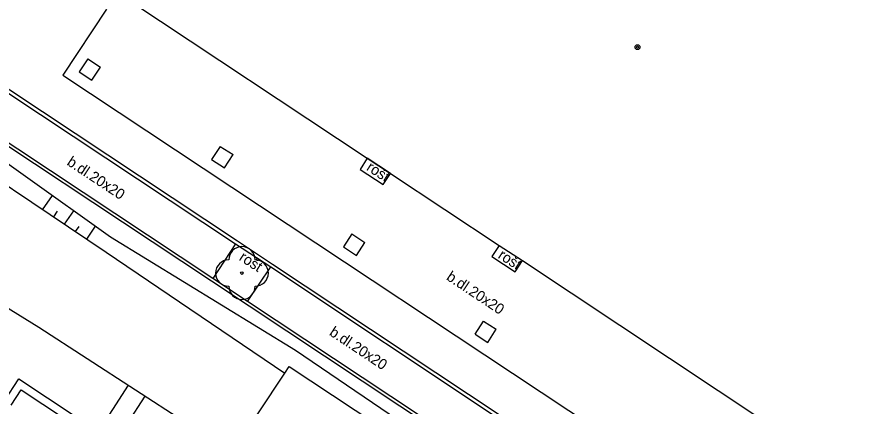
# Model space of a CAD drawing. Extents: x -598233 to -596890, y -1157848 to -1156431.
# Drawn here: x -597071.4 to -597039.32, y -1157137.38 to -1157122.63 of the extents above; entities that cross this region are included whole.
import ezdxf

# ---------------------------------------------------------------- set-up
doc = ezdxf.new("R2010")
doc.units = 0
for name, color, linetype in [('Level 11', 7, 'Continuous'), ('Level 14', 7, 'Continuous'), ('Level 15', 7, 'Continuous'), ('Level 22', 7, 'Continuous'), ('Level 24', 7, 'Continuous'), ('Level 39', 7, 'Continuous'), ('Level 40', 7, 'Continuous'), ('Level 42', 7, 'Continuous'), ('Level 5', 7, 'Continuous'), ('Level 6', 7, 'Continuous'), ('Level 7', 7, 'Continuous')]:
    doc.layers.add(name, color=color, linetype=linetype)

msp = doc.modelspace()

# ---------------------------------------------------------------- linework, layer by layer
at = {"layer": 'Level 11'}
for points in [[(-597068.72, -1157124.22), (-597069.05, -1157124.71)], [(-597068.72, -1157124.22), (-597068.24, -1157124.54)], [(-597068.57, -1157125.03), (-597068.24, -1157124.54)], [(-597069.05, -1157124.71), (-597068.57, -1157125.03)], [(-597063.7, -1157127.54), (-597064.02, -1157128.04)], [(-597063.7, -1157127.54), (-597063.21, -1157127.85)], [(-597063.53, -1157128.35), (-597063.21, -1157127.85)], [(-597064.02, -1157128.04), (-597063.53, -1157128.35)], [(-597058.12, -1157127.99), (-597058.39, -1157128.41)], [(-597058.39, -1157128.41), (-597057.52, -1157128.99)], [(-597057.52, -1157128.99), (-597057.24, -1157128.57)], [(-597058.7, -1157130.86), (-597059.02, -1157131.35)], [(-597058.7, -1157130.86), (-597058.21, -1157131.18)], [(-597063.11, -1157131.23), (-597063.97, -1157132.55)], [(-597059.02, -1157131.35), (-597058.53, -1157131.67)], [(-597058.53, -1157131.67), (-597058.21, -1157131.18)], [(-597053.11, -1157131.29), (-597053.39, -1157131.71)], [(-597053.39, -1157131.71), (-597052.51, -1157132.29)], [(-597052.51, -1157132.29), (-597052.23, -1157131.87)], [(-597062.66, -1157133.42), (-597061.78, -1157132.11)], [(-597054.03, -1157134.66), (-597053.71, -1157134.16)], [(-597053.71, -1157134.16), (-597053.23, -1157134.47)], [(-597053.55, -1157134.97), (-597053.23, -1157134.47)], [(-597054.03, -1157134.66), (-597053.55, -1157134.97)], [(-597061.08, -1157135.88), (-597056.94, -1157138.62), (-597057.03, -1157138.75), (-597059.08, -1157141.92), (-597059.11, -1157141.96), (-597063.28, -1157139.2)], [(-597063.28, -1157139.2), (-597063.24, -1157139.14), (-597061.25, -1157136.13), (-597061.08, -1157135.88)], [(-597071.88, -1157137.18), (-597071.33, -1157136.35)], [(-597071.33, -1157136.35), (-597065.82, -1157140)], [(-597071.62, -1157137.35), (-597071.24, -1157136.77)], [(-597071.24, -1157136.77), (-597066.24, -1157140.08)]]:
    msp.add_lwpolyline(points, dxfattribs=at)
at = {"layer": 'Level 14'}
for points in [[(-597075.1, -1157126.8), (-597075.78, -1157127.39), (-597075.33, -1157126.35), (-597074.32, -1157126.37), (-597067.85, -1157130.97), (-597060.84, -1157135.26), (-597054.68, -1157139.44), (-597046.96, -1157144.6), (-597034.25, -1157152.98), (-597023.69, -1157159.99), (-597026.22, -1157163.64), (-597027.36, -1157164.89)], [(-597075.1, -1157126.8), (-597068.02, -1157131.55), (-597061.25, -1157136.13)], [(-597078.7, -1157130.4), (-597076.73, -1157130.59), (-597070.57, -1157134.39), (-597063.24, -1157139.14)]]:
    msp.add_lwpolyline(points, dxfattribs=at)
at = {"layer": 'Level 15'}
for points in [[(-597070.43, -1157129.94), (-597070.06, -1157129.4)], [(-597070.01, -1157130.21), (-597069.87, -1157130)], [(-597069.6, -1157130.49), (-597069.25, -1157129.98)], [(-597069.18, -1157130.77), (-597069.04, -1157130.57)], [(-597068.76, -1157131.05), (-597068.43, -1157130.56)], [(-597067.18, -1157136.59), (-597068.86, -1157139.18)], [(-597066.55, -1157137), (-597067.22, -1157138.04)]]:
    msp.add_lwpolyline(points, dxfattribs=at)
at = {"layer": 'Level 22'}
msp.add_circle((-597062.87, -1157132.34), 0.05, dxfattribs=at)
for centre, start, end in [((-597062.87, -1157131.84), 0, 180), ((-597063.37, -1157132.34), 90, 270), ((-597062.37, -1157132.34), 270, 90), ((-597062.87, -1157132.84), 180, 0)]:
    msp.add_arc(centre, 0.5, start, end, dxfattribs=at)
at = {"layer": 'Level 24'}
for points in [[(-597076.07, -1157122.64), (-597074.41, -1157123.75), (-597073.09, -1157124.62), (-597071.75, -1157125.51), (-597063.11, -1157131.23), (-597061.78, -1157132.11), (-597053.11, -1157137.86), (-597051.78, -1157138.74), (-597043.11, -1157144.49), (-597041.8, -1157145.36), (-597033.09, -1157151.12), (-597031.77, -1157152), (-597023.75, -1157157.31), (-597022.43, -1157158.17), (-597020.17, -1157159.64)], [(-597076, -1157122.53), (-597073.02, -1157124.51), (-597071.68, -1157125.4), (-597063.04, -1157131.12), (-597061.71, -1157132), (-597053.04, -1157137.75), (-597051.71, -1157138.63), (-597043.04, -1157144.38), (-597041.73, -1157145.25), (-597033.02, -1157151.01), (-597031.7, -1157151.89), (-597023.68, -1157157.2), (-597020.1, -1157159.53)]]:
    msp.add_lwpolyline(points, dxfattribs=at)
at = {"layer": 'Level 39'}
for radius in [0.09, 0.0398]:
    msp.add_circle((-597047.87, -1157123.78), radius, dxfattribs=at)
at = {"layer": 'Level 5'}
for points in [[(-597067.09, -1157122.05), (-597058.12, -1157127.99), (-597057.24, -1157128.57), (-597053.11, -1157131.29), (-597052.23, -1157131.87), (-597042.96, -1157138.01), (-597042.08, -1157138.59), (-597037.96, -1157141.3), (-597037.08, -1157141.88), (-597036.71, -1157142.13)], [(-597068.01, -1157122.34), (-597069.66, -1157124.84)], [(-597069.66, -1157124.84), (-597018.46, -1157158.74)]]:
    msp.add_lwpolyline(points, dxfattribs=at)
at = {"layer": 'Level 6'}
for points in [[(-597057.24, -1157128.57), (-597058.12, -1157127.99)], [(-597053.11, -1157131.29), (-597052.23, -1157131.87)]]:
    msp.add_lwpolyline(points, dxfattribs=at)
at = {"layer": 'Level 7'}
for points in [[(-597075.28, -1157125.07), (-597075.34, -1157125.15), (-597075.25, -1157125.21), (-597064.03, -1157132.63), (-597054.02, -1157139.26), (-597044.05, -1157145.86), (-597034.01, -1157152.51), (-597023.05, -1157159.78)], [(-597022.91, -1157159.75), (-597023.3, -1157159.49), (-597024.62, -1157158.61), (-597032.62, -1157153.31), (-597033.95, -1157152.43), (-597042.67, -1157146.66), (-597043.99, -1157145.78), (-597052.64, -1157140.05), (-597053.96, -1157139.18), (-597062.66, -1157133.42), (-597063.97, -1157132.55), (-597072.62, -1157126.82), (-597073.94, -1157125.95), (-597075.28, -1157125.07)]]:
    msp.add_lwpolyline(points, dxfattribs=at)

# ---------------------------------------------------------------- texts
at = {"layer": 'Level 40'}
for rotation, p in [(326.52088, (-597069.54, -1157128.22)), (326.48825, (-597055.15, -1157132.57)), (326.48199, (-597059.59, -1157134.67))]:
    msp.add_text('b.dl.20x20', height=0.4, rotation=rotation, dxfattribs=at).set_placement(p)
at = {"layer": 'Level 42'}
for p in [(-597058.18, -1157128.42), (-597063.01, -1157131.83), (-597053.19, -1157131.75)]:
    msp.add_text('rošt', height=0.4, rotation=327, dxfattribs=at).set_placement(p)

doc.saveas('drawing.dxf')
